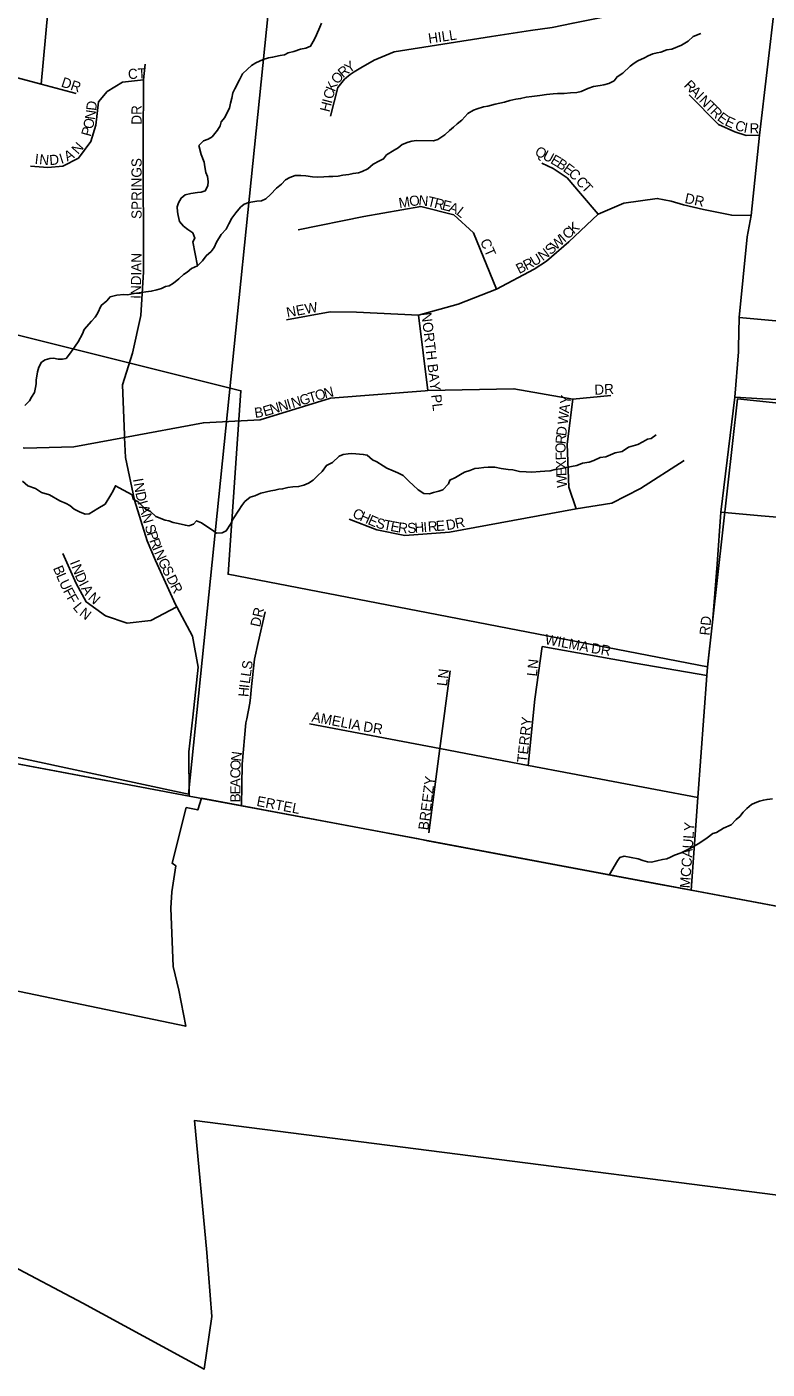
# Model space of a CAD drawing. Extents: x 1310247 to 1552180, y 377264 to 706493.
# Drawn here: x 1438295 to 1441955, y 474110 to 480751 of the extents above; entities that cross this region are included whole.
import ezdxf

# ---------------------------------------------------------------- set-up
doc = ezdxf.new("R2010")
doc.units = 0
for name, color, linetype in [('GM_X_Adjacent_County', 7, 'Continuous'), ('GM_X_City_Street', 7, 'Continuous'), ('GM_X_City_Street_Text', 7, 'Continuous'), ('GM_X_Corporation', 7, 'Continuous'), ('GM_X_County', 7, 'Continuous'), ('GM_X_Minor_River', 7, 'Continuous'), ('GM_X_Section', 7, 'Continuous'), ('GM_X_Township', 7, 'Continuous'), ('GM_X_Township_Road', 7, 'Continuous'), ('GM_X_Township_Subdivision', 7, 'Continuous'), ('GM_X_Township_Subdivision_Text', 7, 'Continuous')]:
    doc.layers.add(name, color=color, linetype=linetype)

msp = doc.modelspace()

# ---------------------------------------------------------------- linework, layer by layer
at = {"layer": 'GM_X_Adjacent_County'}
msp.add_lwpolyline([(1429620.9, 478398.6), (1432222.8, 478238.6), (1433359.6, 478169.8), (1434108, 478007.1), (1434130.6, 478002.1), (1436244.9, 477535.9), (1436282.8, 477527.5), (1436639.9, 477448.8), (1437904.7, 477169.9), (1438686.1, 477023.2), (1439097.4, 476945.9), (1439355.3, 476897.5), (1440230.3, 476733.2), (1440275.4, 476724.7), (1441425.2, 476508.7), (1441435.8, 476506.8), (1441578.7, 476479.9), (1442360.4, 476333.1)], dxfattribs=at)
at = {"layer": 'GM_X_City_Street'}
for points in [[(1439097.4, 476945.9), (1439095.7, 477164.7), (1439114.8, 477336.5), (1439142.5, 477583), (1439113, 477737.5), (1439036, 477882), (1439029.7, 477893.8), (1438930.8, 478110.8), (1438889.8, 478208.1), (1438827.7, 478410.3), (1438782.8, 478620.1), (1438777.8, 478720.1), (1438777.2, 478733), (1438768, 478980.9), (1438817.9, 479136.4)], [(1441794.3, 478919.9), (1441931.2, 478910.3), (1442014.1, 478907.1), (1442106.7, 478869.4), (1442139, 478837.9), (1442199.8, 478795.9), (1442270.1, 478775.9), (1442379.3, 478761.6), (1442693.2, 478733.8), (1442958.3, 478710.4)], [(1441726.5, 478349.9), (1441924.7, 478332.8), (1442105.5, 478316.8), (1442201.8, 478307.1), (1442233.8, 478299.3), (1442262.4, 478291.9), (1442315.9, 478264.1), (1442329.5, 478254.3), (1442392.3, 478204.1), (1442402, 478199.2), (1442460.4, 478175.4), (1442468.1, 478174.2), (1442610.5, 478157.8), (1442902.9, 478136), (1442909.7, 478135.3), (1443142.5, 478111.9)], [(1438472.5, 478145.5), (1438538.4, 477997.9), (1438588.8, 477905.9), (1438684.3, 477836.5), (1438790.1, 477801.8), (1438908.2, 477813.9), (1439036, 477882)], [(1439400.2, 477432.9), (1439404.9, 477487.5), (1439420.6, 477623.4), (1439437.8, 477704.9), (1439473.6, 477856.5)], [(1441578.7, 476479.9), (1441612.1, 476938.3), (1441656.1, 477541.7), (1441659.2, 477584.1), (1441685.6, 477820.5), (1441685.9, 477823.4)], [(1440773.9, 477097.5), (1440805.4, 477424.6), (1440841.7, 477686.2)], [(1440841.7, 477686.2), (1441302, 477603), (1441656.1, 477541.7)], [(1440281.8, 476763.4), (1440336.9, 477180.3), (1440387.7, 477564.7)], [(1436634.2, 477450.1), (1436639.8, 477448.8), (1437904.7, 477169.9), (1438685.5, 477023.3)], [(1439381.8, 477326.9), (1439397.7, 477404.6), (1439400.2, 477432.9)], [(1439355.3, 476897.5), (1439359.1, 477104.2), (1439377.7, 477307.3), (1439381.8, 477326.9)], [(1439692.2, 477302.5), (1440336.9, 477180.3), (1440773.9, 477097.5), (1440774.5, 477097.4), (1441612.1, 476938.3)], [(1438685.5, 477023.3), (1438686.1, 477023.2), (1439097.4, 476945.9)], [(1439097.4, 476945.9), (1439355.3, 476897.5), (1440230.3, 476733.2), (1440275.4, 476724.7), (1441425.2, 476508.8), (1441435.8, 476506.8), (1441578.7, 476479.9), (1442360.4, 476333.1), (1443984.3, 476028.1)]]:
    msp.add_lwpolyline(points, dxfattribs=at)
at = {"layer": 'GM_X_Corporation'}
for points in [[(1434738.9, 475670.9), (1435385.3, 475619.3), (1435459.8, 476419.4), (1436198.6, 476282.3), (1436211.9, 476574.9), (1436279.5, 476560.7), (1436355.7, 477513.1), (1436853.1, 477401.3), (1436662.7, 480122.3), (1437359, 480183.2), (1437408.7, 480283.3), (1438011.1, 480133.1), (1438071.5, 479270.7), (1439353.2, 478951), (1439289.8, 478043.2), (1441659.3, 477585.1), (1441808.3, 478911.4), (1444228.2, 478657)], [(1443984.3, 476028.1), (1439158.1, 476934.5), (1439139.5, 476877.3), (1439082.8, 476888.7), (1439012.7, 476613.4), (1439031, 476600.7), (1439011.4, 476471), (1439007.2, 476390.2), (1439017.7, 476102.3), (1439045.6, 475985.8), (1439080, 475806.8), (1437821.3, 476068.7), (1437821.3, 474832.9), (1438571.8, 474437.3), (1439172.1, 474110.2), (1439209.2, 474370.3), (1439184.5, 474688.1), (1439123, 475339.9), (1443294.3, 474805.8)]]:
    msp.add_lwpolyline(points, dxfattribs=at)
at = {"layer": 'GM_X_County'}
msp.add_lwpolyline([(1442360.4, 476333.1), (1441578.7, 476479.9), (1441435.8, 476506.8), (1441425.2, 476508.7), (1440275.4, 476724.7), (1440230.3, 476733.2), (1439355.3, 476897.5), (1439097.4, 476945.9), (1438686.1, 477023.2), (1437904.7, 477169.9), (1436639.9, 477448.8), (1436282.8, 477527.5), (1436244.9, 477535.9), (1434130.6, 478002.1), (1434108, 478007.1), (1433359.6, 478169.8), (1432222.8, 478238.6), (1429620.9, 478398.6)], dxfattribs=at)
at = {"layer": 'GM_X_Minor_River'}
for points in [[(1439138, 479568.3), (1439115.4, 479687.4), (1439126, 479705.2), (1439114.7, 479731.6), (1439091.1, 479748.4), (1439069.5, 479765.1), (1439050.1, 479787.8), (1439043, 479818.1), (1439039.5, 479836.3), (1439038.2, 479860.4), (1439044.8, 479880.3), (1439057.5, 479904), (1439078, 479919.4), (1439106.3, 479926.6), (1439138.6, 479931.6), (1439156.7, 479933.1), (1439177, 479940.5), (1439189.7, 479964.2), (1439190.4, 479986.2), (1439187.1, 480010.4), (1439179.6, 480030.7), (1439174.4, 480059), (1439171.1, 480081.2), (1439156.2, 480119.8), (1439145.4, 480164.3), (1439168.2, 480187.7), (1439190.5, 480195), (1439210.9, 480206.4), (1439237.9, 480239.7), (1439250.6, 480261.4), (1439255.2, 480281.3), (1439273.9, 480302.8), (1439286.7, 480330.6), (1439297.3, 480348.3), (1439302.1, 480374.2), (1439308.8, 480398.1), (1439313.6, 480424.1), (1439322.2, 480443.9), (1439345.6, 480489.3), (1439360.5, 480519), (1439385.2, 480542.3), (1439405.8, 480559.8), (1439426.3, 480573.2), (1439462.9, 480590.1), (1439489.2, 480597.4), (1439509.4, 480600.8), (1439547.8, 480609.6), (1439567.9, 480613), (1439586.3, 480622.5), (1439614.6, 480629.7), (1439647, 480640.7), (1439673.2, 480645.9), (1439697.6, 480655.2), (1439716.7, 480690.8), (1439727.4, 480712.5), (1439742.5, 480750.2), (1439751.1, 480770)], [(1440110, 480140.8), (1440130.4, 480152.2), (1440151, 480169.7), (1440179.4, 480180.8), (1440197.6, 480186.3), (1440221.8, 480189.6), (1440306, 480187), (1440326.3, 480194.4), (1440361.1, 480217.4), (1440383.8, 480238.8), (1440404.3, 480254.3), (1440422.9, 480271.8), (1440445.5, 480289.1), (1440474.5, 480322.4), (1440503.2, 480339.6), (1440521.4, 480345), (1440551.8, 480356.1), (1440574, 480359.5), (1440610.4, 480368.4), (1440656.8, 480379), (1440683.1, 480386.2), (1440711.4, 480393.4), (1440735.6, 480396.7), (1440763.9, 480403.9), (1440792.1, 480407), (1440830.4, 480411.9), (1440864.6, 480416.8), (1440896.8, 480419.9), (1440918.9, 480421.2), (1440951.1, 480422.2), (1440983.3, 480425.3), (1441013.4, 480426.3), (1441035.6, 480431.7), (1441068.2, 480446.8), (1441096.6, 480455.9), (1441128.8, 480461), (1441147, 480464.4), (1441171.3, 480471.7), (1441197.7, 480484.9), (1441212.4, 480504.6), (1441241, 480521.8), (1441278.1, 480556.8), (1441296.6, 480572.2), (1441315, 480583.7), (1441347.6, 480598.8), (1441365.9, 480608.3), (1441390.3, 480617.6), (1441410.5, 480623), (1441428.7, 480626.4), (1441459.1, 480637.5), (1441483.3, 480640.8), (1441532, 480661.4), (1441564.7, 480680.5), (1441589.5, 480703.8), (1441626, 480718.8)], [(1438284.9, 478877.8), (1438307.7, 478901.2), (1438318.2, 478918.9), (1438333, 478942.6), (1438337.7, 478966.5), (1438340.2, 478984.5), (1438340.8, 479002.5), (1438348, 479044.5), (1438354.7, 479068.3), (1438367.5, 479092), (1438385.9, 479103.5), (1438408.2, 479110.9), (1438426.3, 479112.3), (1438450.2, 479107.6), (1438470.3, 479107), (1438488.4, 479110.4), (1438511.3, 479137.8), (1438534.4, 479171.3), (1438549, 479192.9), (1438570.3, 479232.4), (1438578.9, 479254.2), (1438614.3, 479295.3), (1438632.9, 479314.8), (1438643.4, 479332.5), (1438662.7, 479372.1), (1438689.4, 479395.3), (1438706.1, 479414.9), (1438740.4, 479423.9), (1438774.6, 479426.9), (1438794.7, 479426.2), (1438814.9, 479429.6), (1438837, 479433), (1438861.2, 479436.3), (1438883.4, 479439.6), (1438909.6, 479442.8), (1438937.9, 479450), (1438960.2, 479457.3), (1438980.5, 479466.7), (1438998.7, 479470.2), (1439019.1, 479483.6), (1439045.8, 479504.9), (1439068.5, 479526.3), (1439086.9, 479537.8), (1439109.5, 479555.1), (1439138, 479568.3), (1439162.8, 479593.6), (1439181.6, 479619.2), (1439206.4, 479640.5), (1439221, 479660.1), (1439231.8, 479685.9), (1439254.9, 479723.3), (1439279.8, 479750.7), (1439292.6, 479776.4), (1439307.5, 479804), (1439328.3, 479831.5), (1439351.2, 479858.9), (1439369.7, 479874.4), (1439392, 479881.7), (1439432.4, 479888.5), (1439454.5, 479889.8), (1439476.9, 479901.2), (1439499.6, 479922.6), (1439528.6, 479953.8), (1439553.2, 479973.1), (1439573.9, 479994.6), (1439594.3, 480006), (1439620.7, 480015.2), (1439648.8, 480016.4), (1439674.8, 480013.6), (1439706.8, 480008.6), (1439732.9, 480007.8), (1439763, 480008.9), (1439787.1, 480010.2), (1439807.2, 480011.5), (1439833.3, 480012.8), (1439857.6, 480018), (1439885.8, 480021.2), (1439908, 480026.5), (1439934.2, 480029.8), (1439952.4, 480035.2), (1439980.9, 480048.4), (1440007.6, 480071.7), (1440038.3, 480088.8), (1440058.6, 480098.2), (1440073.2, 480117.8), (1440110, 480140.8)], [(1440529.6, 478568.3), (1440553.7, 478571.6), (1440575.9, 478572.9), (1440607.9, 478572), (1440639.9, 478567), (1440673.9, 478561.9), (1440697.9, 478559.2), (1440729.8, 478552.2), (1440763.8, 478549.1), (1440791.9, 478548.3), (1440832.1, 478551), (1440856.2, 478552.3), (1440882.4, 478555.5), (1440906.6, 478560.8), (1440930.8, 478564.1), (1440961.1, 478571.2), (1441013.6, 478581.6), (1441042, 478592.8), (1441074.3, 478597.8), (1441098.6, 478605.1), (1441129.1, 478620.3), (1441157.3, 478623.4), (1441204.1, 478644.1), (1441238.4, 478651), (1441269.1, 478672.2), (1441315.6, 478684.8), (1441340.1, 478698.1), (1441362.6, 478711.5), (1441380.8, 478714.9), (1441406.1, 478732)], [(1438274, 478502.8), (1438299.4, 478479.9), (1438337.1, 478466.7), (1438366.7, 478447.7), (1438406.5, 478436.5), (1438457.8, 478406.8), (1438489.5, 478393.8), (1438507.3, 478383.2), (1438528.8, 478364.5), (1438554.5, 478351.7), (1438582.3, 478340.8), (1438602.4, 478342.2), (1438645.3, 478369), (1438682, 478389.9), (1438709.5, 478435.3), (1438722.1, 478455), (1438732.9, 478480.7), (1438750.6, 478470.1), (1438772.4, 478459.4), (1438815.8, 478436), (1438821.2, 478413.8), (1438844.9, 478401), (1438882, 478365.8), (1438905.7, 478353), (1438933.1, 478328.1), (1438978.7, 478310.6), (1438996.7, 478308), (1439018.6, 478299.4), (1439042.5, 478294.6), (1439078.3, 478285.5), (1439096.3, 478282.9), (1439118.6, 478290.3), (1439133.2, 478307.9), (1439159, 478297.1), (1439194.3, 478271.9), (1439212.1, 478261.3), (1439231.7, 478246.7), (1439259.9, 478247.8), (1439280.2, 478257.2), (1439301.3, 478290.7), (1439314.1, 478316.4), (1439343.4, 478359.7), (1439358.2, 478383.3), (1439372.8, 478402.9), (1439399.5, 478424.2), (1439421.8, 478431.5), (1439452.3, 478444.7), (1439500.7, 478455.2), (1439520.9, 478458.6), (1439541.1, 478464), (1439559.3, 478465.5), (1439585.6, 478472.7), (1439609.7, 478476), (1439637.9, 478477.1), (1439664.2, 478484.4), (1439686.5, 478493.7), (1439711, 478509), (1439733.8, 478532.4), (1439754.4, 478551.9), (1439775.4, 478581.3), (1439805.9, 478596.5), (1439838.9, 478627.6), (1439859.2, 478635), (1439883.4, 478638.2), (1439901.5, 478639.7), (1439921.6, 478639.1), (1439957.6, 478636), (1439977.5, 478631.4), (1440002.9, 478608.5), (1440024.8, 478599.8), (1440056.3, 478578.8), (1440074, 478568.2), (1440105.7, 478555.2), (1440129.5, 478544.4), (1440155.2, 478531.6), (1440184.5, 478502.6), (1440204, 478483.9), (1440229.4, 478461.1), (1440257, 478442.2), (1440285, 478441.3), (1440305.2, 478446.7), (1440331.5, 478453.9), (1440351.8, 478461.3), (1440378.8, 478490.6), (1440385.3, 478508.5), (1440413.8, 478521.7), (1440438.3, 478537), (1440458.7, 478548.4), (1440485, 478555.6), (1440509.5, 478566.9), (1440529.6, 478568.3)], [(1441175.7, 476557.3), (1441215, 476624.4), (1441225.6, 476642.2), (1441247.8, 476647.5), (1441317.7, 476635.3), (1441339.5, 476626.6), (1441363.4, 476619.9), (1441383.5, 476619.3), (1441409.7, 476624.5), (1441438, 476631.7), (1441458.2, 476635.1), (1441476.5, 476642.5), (1441496.9, 476654), (1441529.3, 476665), (1441559.8, 476680.1), (1441586.3, 476693.4), (1441621.1, 476714.4), (1441657.9, 476739.4), (1441686.6, 476760.6), (1441704.9, 476766), (1441739.6, 476787), (1441776.2, 476804), (1441801, 476829.3), (1441819.6, 476844.8), (1441836.2, 476866.4), (1441854.8, 476883.9), (1441877.5, 476903.3), (1441895.8, 476912.8), (1441916.1, 476920.1), (1441936.3, 476925.6), (1441954.5, 476929), (1441980.7, 476932.2)]]:
    msp.add_lwpolyline(points, dxfattribs=at)
at = {"layer": 'GM_X_Section'}
msp.add_lwpolyline([(1433994.3, 483685), (1439630.2, 482211.5), (1439094.6, 476954.7), (1433497.3, 478156.7)], close=True, dxfattribs=at)
at = {"layer": 'GM_X_Township'}
msp.add_lwpolyline([(1442360.4, 476333.1), (1441578.7, 476479.9), (1441435.8, 476506.8), (1441425.2, 476508.7), (1440275.4, 476724.7), (1440230.3, 476733.2), (1439355.3, 476897.5), (1439097.4, 476945.9), (1438686.1, 477023.2), (1437904.7, 477169.9), (1436639.9, 477448.8), (1436282.8, 477527.5), (1436244.9, 477535.9), (1434130.6, 478002.1), (1434108, 478007.1), (1433359.6, 478169.8), (1432222.8, 478238.6), (1429620.9, 478398.6)], dxfattribs=at)
at = {"layer": 'GM_X_Township_Road'}
for points in [[(1441813.1, 479164.9), (1441815.6, 479313.8), (1441855.3, 479711.8), (1441875.7, 479817.3), (1441916.7, 480215.3), (1441992.5, 480861.9), (1442006.6, 481107.6), (1442072.3, 481794), (1442108.8, 482123.5), (1442167.5, 482867.4), (1442246.7, 483770.3), (1442275.9, 484051.9), (1442298.8, 484207.1), (1442284.8, 484305.8), (1442271.1, 484343), (1442188.3, 484504.4), (1442140.4, 484662.8), (1442175.3, 484999.1), (1442209.2, 485326.7)], [(1441685.9, 477823.4), (1441707.3, 478092.8), (1441726.5, 478349.9), (1441794.3, 478919.9), (1441812.8, 479143.8), (1441813.1, 479164.9)]]:
    msp.add_lwpolyline(points, dxfattribs=at)
at = {"layer": 'GM_X_Township_Subdivision'}
for points in [[(1439913.2, 480528.1), (1439945.4, 480548.9), (1440011.6, 480586.2), (1440110.5, 480627.3), (1440351.9, 480665.8), (1440591.4, 480703), (1440784.1, 480732.6), (1440891.9, 480748.6), (1440995.3, 480769.8), (1441169.3, 480804.5), (1441250.9, 480839.8), (1441424.2, 480962.5), (1441484, 481003.6), (1441541.1, 481046), (1441738.2, 481123), (1441803.1, 481123.6), (1441866, 481121.1), (1442006.6, 481107.6)], [(1438398, 480826), (1438364.8, 480468.4)], [(1437389.1, 480718.2), (1437735.2, 480635.4), (1437871.4, 480599.2), (1438364.8, 480468.4), (1438538.6, 480422.3)], [(1438817.9, 479136.4), (1438858.6, 479323.3), (1438871.5, 479539.7), (1438869.7, 480179.9), (1438871.5, 480488.9), (1438878.9, 480566.7)], [(1438312.9, 480061.5), (1438398, 480056), (1438472, 480061.5), (1438549.7, 480102.2), (1438610.7, 480183.6), (1438636.6, 480265), (1438649.6, 480379.8), (1438691.7, 480431.1), (1438768, 480477.8), (1438871.5, 480488.9)], [(1439796.5, 480310.1), (1439832.4, 480452), (1439865.2, 480491.8), (1439892.8, 480514.9), (1439913.2, 480528.1)], [(1441916.7, 480215.3), (1441850.9, 480214.1), (1441795.2, 480231.5), (1441714.5, 480268.9), (1441569.1, 480414.7)], [(1441119.1, 479824.7), (1441032.1, 479926.4), (1440965.5, 480004.2), (1440897.1, 480050.4), (1440841, 480076.8)], [(1441875.7, 479817.3), (1441779.5, 479819.1), (1441640.7, 479846.9), (1441540.9, 479871), (1441479.8, 479889.4), (1441411.4, 479902.4), (1441246.7, 479878.3), (1441119.1, 479824.7), (1440974.8, 479687.8), (1440863.8, 479591.6), (1440802.8, 479552.7), (1440615.9, 479452.8), (1440427.2, 479378.8), (1440231.1, 479325.1), (1439924.1, 479339.9), (1439794.6, 479341.8), (1439578.2, 479301)], [(1440615.9, 479452.8), (1440503.1, 479732.2), (1440405, 479821), (1440242.3, 479861.7), (1439961.1, 479813.6), (1439635.5, 479747)], [(1440231.1, 479325.1), (1440277.6, 478951.6)], [(1441815.6, 479313.8), (1442580.7, 479243.5), (1442868.6, 479214)], [(1438276.8, 478667.9), (1438283.3, 478666.4), (1438527.5, 478673.8), (1438777.8, 478720.1), (1439167.5, 478792.2), (1439448.7, 478807), (1439796.5, 478914.3), (1440264.5, 478951.3), (1440277.6, 478951.6), (1440702.9, 478960.6), (1440993.3, 478908.8), (1441182, 478927.3)], [(1441009.9, 478366.7), (1440974.8, 478474), (1440965.5, 478686.8), (1440993.3, 478908.8)], [(1439888.9, 478314.9), (1440025.8, 478263), (1440162.7, 478235.3), (1440384.7, 478251.9), (1441009.9, 478366.7), (1441187.5, 478394.4), (1441328.1, 478466.6), (1441544.5, 478605.3)]]:
    msp.add_lwpolyline(points, dxfattribs=at)

# ---------------------------------------------------------------- texts
at = {"layer": 'GM_X_City_Street_Text'}
for s, rotation, p in [('I', 279.97254, (1438819.2, 478513.3)), ('N', 279.97254, (1438823, 478491.7)), ('D', 281.93162, (1438831, 478446.5)), ('I', 286.20873, (1438841, 478399.5)), ('A', 286.89615, (1438847.4, 478377.7)), ('N', 286.97448, (1438860.2, 478335.6)), ('S', 286.96616, (1438876.9, 478280.9)), ('P', 287.84622, (1438887.4, 478246.4)), ('R', 291.34392, (1438899.3, 478209.7)), ('I', 292.34557, (1438914.1, 478172)), ('N', 293.30463, (1438922.8, 478150.8)), ('I', 291.4848, (1438506.3, 478101.6)), ('N', 291.4808, (1438514.4, 478081.1)), ('G', 296.10918, (1438941.3, 478107.9)), ('B', 292.66284, (1438423.2, 478073.4)), ('L', 293.13141, (1438438.7, 478036.5)), ('D', 293.11828, (1438531.1, 478038.7)), ('S', 296.57493, (1438960.9, 478068)), ('D', 296.5598, (1438982.5, 478024.7)), ('U', 294.71121, (1438453.1, 478002.8)), ('F', 297.52858, (1438472.7, 477960.4)), ('I', 298.4048, (1438550.5, 477993.7)), ('A', 300.2327, (1438561.8, 477972.8)), ('R', 296.5711, (1439002.2, 477985.4)), ('F', 300.01358, (1438490, 477927.2)), ('L', 309.69472, (1438519.7, 477878)), ('N', 316.83982, (1438593.8, 477922.5)), ('N', 322.20294, (1438550.6, 477842.7)), ('DR', 77.46604, (1439447.5, 477779)), ('RD', 83.99458, (1441669.3, 477738.3)), ('WILMA', 349.38172, (1440853.2, 477698.2)), ('DR', 351.0318, (1441081.8, 477654.2)), ('L', 81.87182, (1439401.2, 477534.3)), ('S', 81.87292, (1439406.2, 477569.2)), ('LN', 83.66313, (1440371.5, 477487.6)), ('LN', 83.98889, (1440815.9, 477535.9)), ('I', 83.4957, (1439394, 477478)), ('L', 82.16161, (1439396.4, 477499.5)), ('H', 84.92232, (1439390.1, 477434.5)), ('AMELIA', 349.31513, (1439700.3, 477314.8)), ('DR', 351.02619, (1439955.3, 477266.4)), ('TERRY', 83.79777, (1440767.5, 477109.1)), ('N', 82.48189, (1439352.5, 477115.2)), ('O', 87.43117, (1439350.6, 477072.4)), ('C', 89.93928, (1439350.6, 477033.3)), ('A', 89.93658, (1439350.6, 476989.3)), ('BREEZY', 82.6141, (1440279.2, 476774.9)), ('E', 89.93897, (1439350.5, 476954.1)), ('B', 89.93928, (1439350.5, 476914.5)), ('ERTEL', 349.11424, (1439427.7, 476897.4)), ('MCCAULY', 85.85607, (1441572.5, 476488.4))]:
    msp.add_text(s, height=50, rotation=rotation, dxfattribs=at).set_placement(p)
at = {"layer": 'GM_X_Township_Subdivision_Text'}
for s, rotation, p in [('HILL', 8.3238, (1440282.8, 480668.3)), ('R', 39.89264, (1439857.9, 480496.3)), ('Y', 34.46293, (1439887.3, 480521)), ('DR', 341.56323, (1438460.9, 480456.7)), ('CT', 3.36458, (1438796.1, 480492.3)), ('K', 67.82315, (1439816.7, 480427.1)), ('O', 49.95936, (1439831.2, 480464.3)), ('R', 314.40758, (1441540.2, 480458.7)), ('C', 75.41896, (1439807.3, 480390.4)), ('A', 314.40992, (1441568, 480430.4)), ('I', 314.41285, (1441598.7, 480399)), ('D', 83.41725, (1438637.1, 480334.3)), ('DR', 90, (1438862.1, 480267.3)), ('H', 75.41774, (1439790.7, 480326.5)), ('I', 75.41774, (1439801.8, 480369.1)), ('N', 314.41269, (1441614.1, 480383.3)), ('T', 314.41074, (1441644.9, 480351.8)), ('R', 314.40758, (1441669.6, 480326.7)), ('O', 78.03024, (1438620.7, 480242.7)), ('N', 81.62158, (1438630.4, 480289.1)), ('E', 323.79095, (1441704, 480292.5)), ('E', 334.93462, (1441741.6, 480266.3)), ('C', 341.56431, (1441791.4, 480243.9)), ('P', 74.43891, (1438610.4, 480205.5)), ('I', 349.16974, (1441836, 480229.6)), ('R', 359.25188, (1441867.2, 480224.5)), ('N', 49.0762, (1438548.2, 480117.1)), ('Q', 332.34988, (1440802.1, 480119.5)), ('I', 353.38465, (1438331.8, 480074.2)), ('N', 354.09582, (1438354.3, 480071.6)), ('D', 4.33792, (1438407.8, 480067)), ('I', 18.31257, (1438464.7, 480072.9)), ('A', 28.87154, (1438494.8, 480083.8)), ('SPRINGS', 90, (1438862.1, 479800.9)), ('U', 332.34988, (1440841.1, 480099.1)), ('E', 330.10939, (1440879.6, 480078.9)), ('B', 326.49514, (1440909.4, 480061.8)), ('E', 323.61912, (1440941.9, 480040.3)), ('C', 315.89303, (1440968.8, 480020.6)), ('C', 311.68396, (1441005.4, 479983.9)), ('T', 313.50063, (1441032.9, 479953.1)), ('M', 9.16438, (1440137.1, 479854.2)), ('O', 8.65559, (1440189.1, 479862.6)), ('N', 354.70367, (1440229.4, 479869.1)), ('T', 346.59991, (1440271.4, 479865.4)), ('R', 346.03149, (1440305.5, 479857.2)), ('E', 346.0234, (1440343.9, 479847.7)), ('DR', 348.11163, (1441544.2, 479880.6)), ('A', 339.29047, (1440376.6, 479839.6)), ('L', 321.46606, (1440414.2, 479826.1)), ('C', 42.14773, (1440969.3, 479697.1)), ('K', 42.14895, (1440998.7, 479723.7)), ('CT', 293.62831, (1440534.5, 479690.3)), ('W', 42.14543, (1440910.6, 479643.9)), ('I', 42.1399, (1440953, 479682.3)), ('INDIAN', 88.85322, (1438857.7, 479405.4)), ('U', 30.10143, (1440801.9, 479565.1)), ('N', 37.20276, (1440845.6, 479590.9)), ('S', 41.6553, (1440884, 479620.2)), ('B', 26.80396, (1440728.5, 479527.8)), ('R', 26.97202, (1440764, 479545.7)), ('NEW', 10.62069, (1439582.6, 479313)), ('NORTH BAY PL', 276.84335, (1440244.8, 479335.7)), ('O', 16.71102, (1439727.6, 478900.5)), ('N', 13.36567, (1439769, 478912.9)), ('DR', 3.17815, (1441101.8, 478930.3)), ('N', 16.70747, (1439504.2, 478833.4)), ('N', 16.70747, (1439546.3, 478846.1)), ('I', 16.70927, (1439588.5, 478858.7)), ('N', 16.71814, (1439609.6, 478865)), ('G', 16.70343, (1439651.7, 478877.7)), ('T', 16.70453, (1439693.8, 478890.4)), ('Y', 82.99404, (1440980.2, 478881.7)), ('B', 8.27436, (1439423.4, 478816.1)), ('E', 16.35354, (1439470.1, 478823.4)), ('W', 82.99301, (1440967.9, 478781.3)), ('A', 82.99967, (1440974.9, 478838.1)), ('D', 83.07693, (1440961, 478724.5)), ('O', 91.11475, (1440958.5, 478642.9)), ('R', 84.97924, (1440957.6, 478685.5)), ('F', 92.28188, (1440959.9, 478608)), ('X', 92.28109, (1440961.6, 478564.1)), ('E', 92.28188, (1440963, 478528.9)), ('W', 92.27886, (1440965.3, 478471.8)), ('C', 336.00423, (1439900.6, 478326.7)), ('H', 335.99202, (1439936.8, 478310.6)), ('E', 336.002, (1439976.9, 478292.7)), ('S', 343.5473, (1440015.9, 478275.9)), ('T', 349.11025, (1440054.8, 478264.7)), ('E', 349.32431, (1440089.5, 478258)), ('R', 353.05712, (1440127.6, 478250.9)), ('S', 3.55503, (1440176.9, 478245.8)), ('H', 4.55298, (1440213, 478248.1)), ('I', 4.55126, (1440256.9, 478251.6)), ('R', 4.53374, (1440278.8, 478253.3)), ('E', 4.54386, (1440318.3, 478256.5)), ('D', 9.34338, (1440371.1, 478260.9)), ('R', 11.82467, (1440416.8, 478268.5))]:
    msp.add_text(s, height=50, rotation=rotation, dxfattribs=at).set_placement(p)

doc.saveas('drawing.dxf')
